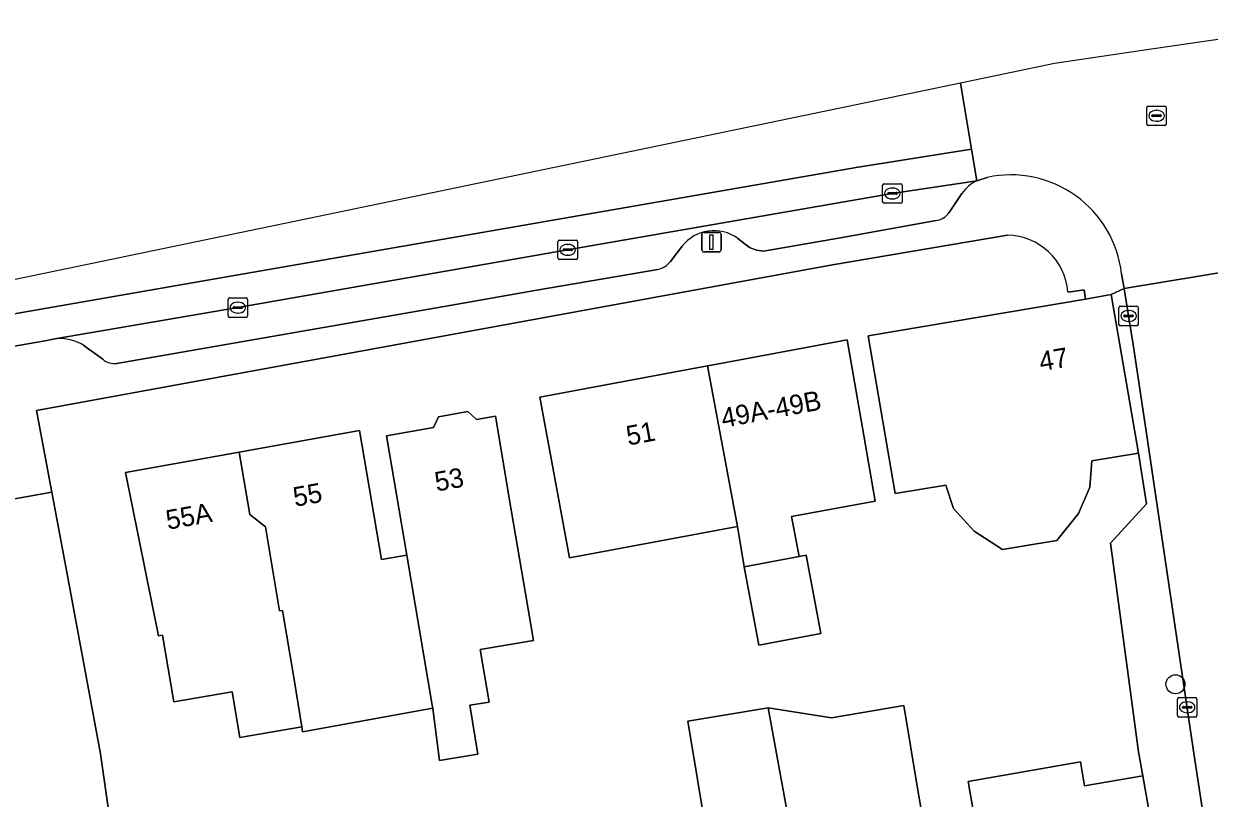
# Model space of a CAD drawing. Extents: x 159053 to 160042, y 380449 to 381423.
# Drawn here: x 159418.7 to 159479.7, y 381270.9 to 381310.7 of the extents above; entities that cross this region are included whole.
import ezdxf

# ---------------------------------------------------------------- set-up
doc = ezdxf.new("R2010")
doc.units = 0
for name, color, linetype in [('IMGEO_Boom', 7, 'Continuous'), ('IMGEO_Erf', 7, 'Continuous'), ('IMGEO_Kolk', 7, 'Continuous'), ('IMGEO_Lichtmast', 7, 'Continuous'), ('IMGEO_Muur', 7, 'Continuous'), ('IMGEO_Pand', 7, 'Continuous'), ('IMGEO_Pand_nummerreeks', 7, 'Continuous'), ('IMGEO_Parkeervlak_open', 7, 'Continuous'), ('IMGEO_Rijbaan_lokaal_gesloten', 7, 'Continuous'), ('IMGEO_Rijbaan_lokaal_open', 7, 'Continuous'), ('IMGEO_Rioolput', 7, 'Continuous'), ('IMGEO_Voetpad_open', 7, 'Continuous')]:
    doc.layers.add(name, color=color, linetype=linetype)

msp = doc.modelspace()

# ---------------------------------------------------------------- linework, layer by layer
at = {"layer": 'IMGEO_Boom'}
msp.add_circle((159477.992, 381276.75), 0.489, dxfattribs=at)
at = {"layer": 'IMGEO_Erf'}
for points in [[(159469.349, 381299.846), (159460.346, 381298.323), (159419.4, 381290.827), (159420.183, 381286.629), (159421.036, 381282.058), (159422.695, 381273.165), (159423.374, 381268.38)], [(159468.12, 381267.188), (159467.326, 381271.758), (159473.107, 381272.762), (159473.321, 381271.528), (159476.317, 381272.048), (159476.1, 381273.282), (159474.65, 381284.007), (159476.495, 381286.027), (159476.092, 381288.641), (159473.697, 381288.246), (159473.595, 381286.891), (159473.002, 381285.527), (159471.889, 381284.15), (159470.027, 381283.842), (159469.093, 381283.687), (159467.645, 381284.625), (159466.574, 381285.787), (159466.173, 381286.994), (159463.569, 381286.561), (159462.18, 381294.669), (159467.982, 381295.653), (159473.357, 381296.565), (159473.298, 381297.033), (159472.465, 381296.922)], [(159453.895, 381268.86), (159452.908, 381274.851), (159457.03, 381275.544), (159460.304, 381275.025), (159464.012, 381275.652), (159464.746, 381271.31), (159465.519, 381266.734)]]:
    msp.add_lwpolyline(points, dxfattribs=at)
for points in [[(159446.824, 381283.253), (159446.203, 381286.599), (159445.29, 381291.514), (159453.917, 381293.124), (159454.584, 381293.248), (159461.097, 381294.463), (159461.959, 381289.538), (159462.547, 381286.176), (159458.247, 381285.377), (159458.63, 381283.317), (159458.997, 381283.385), (159459.747, 381279.354), (159456.559, 381278.762), (159455.81, 381282.793), (159455.454, 381284.858)], [(159433.081, 381274.305), (159433.047, 381274.557), (159429.862, 381274.015), (159429.462, 381276.361), (159426.465, 381275.85), (159425.883, 381279.269), (159425.675, 381279.234), (159423.976, 381287.635), (159429.827, 381288.692), (159436.02, 381289.811), (159437.148, 381283.166), (159438.133, 381283.333), (159438.451, 381283.387), (159437.41, 381289.524), (159439.824, 381289.963), (159440.078, 381290.506), (159441.592, 381290.781), (159442.027, 381290.363), (159443.002, 381290.54), (159443.839, 381285.611), (159444.551, 381281.414), (159444.96, 381279.005), (159442.219, 381278.54), (159442.678, 381275.837), (159441.682, 381275.668), (159442.108, 381273.162), (159440.123, 381272.826), (159439.816, 381275.233), (159439.779, 381275.521)]]:
    msp.add_lwpolyline(points, close=True, dxfattribs=at)
msp.add_arc((159469.29, 381296.661), 3.185, 4.69735, 88.94407, dxfattribs=at)
at = {"layer": 'IMGEO_Kolk'}
for p, q in [((159462.928, 381301.568), (159462.928, 381302.42)), ((159463.003, 381302.494), (159463.855, 381302.494)), ((159463.929, 381302.42), (159463.929, 381301.568)), ((159463.187, 381301.988), (159463.187, 381302)), ((159463.625, 381301.951), (159463.227, 381301.951)), ((159463.23, 381302.037), (159463.628, 381302.037)), ((159463.416, 381302.274), (159463.441, 381302.274)), ((159463.671, 381302), (159463.671, 381301.988)), ((159463.855, 381301.494), (159463.003, 381301.494)), ((159463.439, 381301.714), (159463.414, 381301.714)), ((159446.225, 381298.669), (159446.225, 381299.521)), ((159446.3, 381299.595), (159447.152, 381299.595)), ((159446.713, 381299.375), (159446.738, 381299.375)), ((159447.226, 381299.521), (159447.226, 381298.669)), ((159446.484, 381299.089), (159446.484, 381299.101)), ((159446.922, 381299.052), (159446.524, 381299.052)), ((159446.527, 381299.138), (159446.925, 381299.138)), ((159446.736, 381298.815), (159446.711, 381298.815)), ((159446.968, 381299.101), (159446.968, 381299.089)), ((159447.152, 381298.595), (159446.3, 381298.595)), ((159429.25, 381295.696), (159429.25, 381296.548)), ((159429.325, 381296.622), (159430.177, 381296.622)), ((159429.738, 381296.402), (159429.763, 381296.402)), ((159430.251, 381296.548), (159430.251, 381295.696)), ((159429.509, 381296.116), (159429.509, 381296.128)), ((159429.947, 381296.079), (159429.549, 381296.079)), ((159429.552, 381296.165), (159429.95, 381296.165)), ((159429.761, 381295.842), (159429.736, 381295.842)), ((159429.993, 381296.128), (159429.993, 381296.116)), ((159475.082, 381295.268), (159475.082, 381296.12)), ((159475.157, 381296.194), (159476.009, 381296.194)), ((159475.341, 381295.688), (159475.341, 381295.7)), ((159475.384, 381295.737), (159475.782, 381295.737)), ((159475.57, 381295.974), (159475.595, 381295.974)), ((159475.825, 381295.7), (159475.825, 381295.688)), ((159476.083, 381296.12), (159476.083, 381295.268)), ((159430.177, 381295.622), (159429.325, 381295.622)), ((159476.009, 381295.194), (159475.157, 381295.194)), ((159475.779, 381295.651), (159475.381, 381295.651)), ((159475.593, 381295.414), (159475.568, 381295.414)), ((159478.094, 381275.14), (159478.094, 381275.992)), ((159478.169, 381276.066), (159479.021, 381276.066)), ((159478.353, 381275.56), (159478.353, 381275.572)), ((159478.396, 381275.609), (159478.794, 381275.609)), ((159478.582, 381275.846), (159478.607, 381275.846)), ((159478.837, 381275.572), (159478.837, 381275.56)), ((159479.095, 381275.992), (159479.095, 381275.14)), ((159479.021, 381275.066), (159478.169, 381275.066)), ((159478.791, 381275.523), (159478.393, 381275.523)), ((159478.605, 381275.286), (159478.58, 381275.286))]:
    msp.add_line(p, q, dxfattribs=at)
for points in [[(159462.928, 381301.568), (159462.928, 381302.42)], [(159463.003, 381302.494), (159463.855, 381302.494)], [(159463.929, 381302.42), (159463.929, 381301.568)], [(159463.855, 381301.494), (159463.003, 381301.494)], [(159446.225, 381298.669), (159446.225, 381299.521)], [(159446.3, 381299.595), (159447.152, 381299.595)], [(159447.226, 381299.521), (159447.226, 381298.669)], [(159447.152, 381298.595), (159446.3, 381298.595)], [(159429.25, 381295.696), (159429.25, 381296.548)], [(159429.325, 381296.622), (159430.177, 381296.622)], [(159430.251, 381296.548), (159430.251, 381295.696)], [(159475.082, 381295.268), (159475.082, 381296.12)], [(159475.157, 381296.194), (159476.009, 381296.194)], [(159476.083, 381296.12), (159476.083, 381295.268)], [(159430.177, 381295.622), (159429.325, 381295.622)], [(159476.009, 381295.194), (159475.157, 381295.194)], [(159478.094, 381275.14), (159478.094, 381275.992)], [(159478.169, 381276.066), (159479.021, 381276.066)], [(159479.095, 381275.992), (159479.095, 381275.14)], [(159479.021, 381275.066), (159478.169, 381275.066)]]:
    msp.add_lwpolyline(points, dxfattribs=at)
for centre, radius, start, end in [((159463.005, 381302.418), 0.0765, 91.55205, 178.44795), ((159463.005, 381302.418), 0.0765, 91.55205, 178.44795), ((159463.853, 381302.418), 0.0765, 1.55205, 88.44795), ((159463.853, 381302.418), 0.0765, 1.55205, 88.44795), ((159463.227, 381301.997), 0.0403, 85.87752, 175.75265), ((159463.224, 381301.987), 0.0366, 178.93798, 274.71019), ((159463.628, 381301.994), 0.043, 264.86636, 352.45326), ((159463.632, 381301.999), 0.0386, 1.73085, 96.63898), ((159463.005, 381301.57), 0.0765, 181.55205, 268.44795), ((159463.005, 381301.57), 0.0765, 181.55205, 268.44795), ((159463.853, 381301.57), 0.0765, 271.55205, 358.44795), ((159463.853, 381301.57), 0.0765, 271.55205, 358.44795), ((159446.302, 381299.519), 0.0765, 91.55205, 178.44795), ((159446.302, 381299.519), 0.0765, 91.55205, 178.44795), ((159447.15, 381299.519), 0.0765, 1.55205, 88.44795), ((159447.15, 381299.519), 0.0765, 1.55205, 88.44795), ((159446.524, 381299.098), 0.0403, 85.87752, 175.75265), ((159446.521, 381299.088), 0.0366, 178.93798, 274.71019), ((159446.925, 381299.095), 0.043, 264.86636, 352.45326), ((159446.929, 381299.1), 0.0386, 1.73085, 96.63898), ((159446.302, 381298.671), 0.0765, 181.55205, 268.44795), ((159446.302, 381298.671), 0.0765, 181.55205, 268.44795), ((159447.15, 381298.671), 0.0765, 271.55205, 358.44795), ((159447.15, 381298.671), 0.0765, 271.55205, 358.44795), ((159429.327, 381296.546), 0.0765, 91.55205, 178.44795), ((159429.327, 381296.546), 0.0765, 91.55205, 178.44795), ((159430.175, 381296.546), 0.0765, 1.55205, 88.44795), ((159430.175, 381296.546), 0.0765, 1.55205, 88.44795), ((159429.327, 381295.698), 0.0765, 181.55205, 268.44795), ((159429.327, 381295.698), 0.0765, 181.55205, 268.44795), ((159429.549, 381296.125), 0.0403, 85.87752, 175.75265), ((159429.546, 381296.115), 0.0366, 178.93798, 274.71019), ((159429.95, 381296.122), 0.043, 264.86636, 352.45326), ((159429.954, 381296.127), 0.0386, 1.73085, 96.63898), ((159430.175, 381295.698), 0.0765, 271.55205, 358.44795), ((159430.175, 381295.698), 0.0765, 271.55205, 358.44795), ((159475.159, 381296.118), 0.0765, 91.55205, 178.44795), ((159475.159, 381296.118), 0.0765, 91.55205, 178.44795), ((159475.381, 381295.697), 0.0403, 85.87752, 175.75265), ((159475.378, 381295.687), 0.0366, 178.93798, 274.71019), ((159475.782, 381295.694), 0.043, 264.86636, 352.45326), ((159475.786, 381295.699), 0.0386, 1.73085, 96.63898), ((159476.007, 381296.118), 0.0765, 1.55205, 88.44795), ((159476.007, 381296.118), 0.0765, 1.55205, 88.44795), ((159475.159, 381295.27), 0.0765, 181.55205, 268.44795), ((159475.159, 381295.27), 0.0765, 181.55205, 268.44795), ((159476.007, 381295.27), 0.0765, 271.55205, 358.44795), ((159476.007, 381295.27), 0.0765, 271.55205, 358.44795), ((159478.171, 381275.99), 0.0765, 91.55205, 178.44795), ((159478.171, 381275.99), 0.0765, 91.55205, 178.44795), ((159478.393, 381275.569), 0.0403, 85.87752, 175.75265), ((159478.39, 381275.559), 0.0366, 178.93798, 274.71019), ((159478.794, 381275.566), 0.043, 264.86636, 352.45326), ((159478.798, 381275.571), 0.0386, 1.73085, 96.63898), ((159479.019, 381275.99), 0.0765, 1.55205, 88.44795), ((159479.019, 381275.99), 0.0765, 1.55205, 88.44795), ((159478.171, 381275.142), 0.0765, 181.55205, 268.44795), ((159478.171, 381275.142), 0.0765, 181.55205, 268.44795), ((159479.019, 381275.142), 0.0765, 271.55205, 358.44795), ((159479.019, 381275.142), 0.0765, 271.55205, 358.44795)]:
    msp.add_arc(centre, radius, start, end, dxfattribs=at)
for centre, major_axis, ratio, start_param, end_param in [((159463.415, 381301.994), (-0.387, 0.002), 0.722429, 4.712389, 7.853982), ((159463.44, 381301.994), (-0.39, 0.002), 0.717154, 1.570796, 4.712389), ((159446.712, 381299.095), (-0.387, 0.002), 0.722429, 4.712389, 7.853982), ((159446.737, 381299.095), (-0.39, 0.002), 0.717154, 1.570796, 4.712389), ((159429.737, 381296.122), (-0.387, 0.002), 0.722429, 4.712389, 7.853982), ((159429.762, 381296.122), (-0.39, 0.002), 0.717154, 1.570796, 4.712389), ((159475.569, 381295.694), (-0.387, 0.002), 0.722429, 4.712389, 7.853982), ((159475.594, 381295.694), (-0.39, 0.002), 0.717154, 1.570796, 4.712389), ((159478.581, 381275.566), (-0.387, 0.002), 0.722429, 4.712389, 7.853982), ((159478.606, 381275.566), (-0.39, 0.002), 0.717154, 1.570796, 4.712389)]:
    msp.add_ellipse(centre, major_axis=major_axis, ratio=ratio, start_param=start_param, end_param=end_param, dxfattribs=at)
at = {"layer": 'IMGEO_Lichtmast'}
for p, q in [((159453.723, 381299.992), (159454.513, 381299.992)), ((159454.513, 381299.992), (159453.723, 381299.992)), ((159453.623, 381299.092), (159453.623, 381299.892)), ((159453.623, 381299.892), (159453.623, 381299.092)), ((159454.613, 381299.892), (159454.613, 381299.092)), ((159454.613, 381299.092), (159454.613, 381299.892)), ((159454.513, 381298.992), (159453.723, 381298.992)), ((159453.723, 381298.992), (159454.513, 381298.992))]:
    msp.add_line(p, q, dxfattribs=at)
msp.add_lwpolyline([(159454.043, 381299.867), (159454.193, 381299.867), (159454.193, 381299.117), (159454.043, 381299.117), (159454.043, 381299.867)], dxfattribs=at)
for centre, start, end in [((159453.723, 381299.892), 90, 180), ((159453.723, 381299.892), 90, 180), ((159454.513, 381299.892), 0, 90), ((159454.513, 381299.892), 360, 90), ((159453.723, 381299.092), 180, 270), ((159453.723, 381299.092), 180, 270), ((159454.513, 381299.092), 270, 0), ((159454.513, 381299.092), 270, 0)]:
    msp.add_arc(centre, 0.1, start, end, dxfattribs=at)
at = {"layer": 'IMGEO_Muur'}
for points in [[(159476.092, 381288.641), (159476.495, 381286.027), (159474.65, 381284.007), (159476.1, 381273.282)], [(159421.036, 381282.058), (159422.695, 381273.165), (159423.374, 381268.38)]]:
    msp.add_lwpolyline(points, dxfattribs=at)
at = {"layer": 'IMGEO_Pand'}
for points in [[(159476.092, 381288.641), (159474.689, 381296.791), (159473.357, 381296.565), (159467.982, 381295.653), (159462.18, 381294.669), (159463.569, 381286.561), (159466.173, 381286.994), (159466.574, 381285.787), (159467.645, 381284.625), (159469.093, 381283.687), (159470.027, 381283.842), (159471.889, 381284.15), (159473.002, 381285.527), (159473.595, 381286.891), (159473.697, 381288.246)], [(159461.097, 381294.463), (159454.584, 381293.248), (159453.917, 381293.124), (159455.454, 381284.858), (159455.81, 381282.793), (159458.63, 381283.317), (159458.247, 381285.377), (159462.547, 381286.176), (159461.959, 381289.538)], [(159453.917, 381293.124), (159445.29, 381291.514), (159446.203, 381286.599), (159446.824, 381283.253), (159455.454, 381284.858)], [(159443.839, 381285.611), (159443.002, 381290.54), (159442.027, 381290.363), (159441.592, 381290.781), (159440.078, 381290.506), (159439.824, 381289.963), (159437.41, 381289.524), (159438.451, 381283.387), (159439.759, 381275.677), (159439.779, 381275.521), (159439.816, 381275.233), (159440.123, 381272.826), (159442.108, 381273.162), (159441.682, 381275.668), (159442.678, 381275.837), (159442.219, 381278.54), (159444.96, 381279.005), (159444.551, 381281.414)], [(159438.451, 381283.387), (159438.133, 381283.333), (159437.148, 381283.166), (159436.02, 381289.811), (159429.827, 381288.692), (159430.373, 381285.478), (159431.169, 381284.843), (159431.901, 381280.528), (159432.049, 381280.553), (159432.651, 381277.004), (159433.047, 381274.557), (159433.081, 381274.305), (159439.779, 381275.521), (159439.759, 381275.677)], [(159432.651, 381277.004), (159432.049, 381280.553), (159431.901, 381280.528), (159431.169, 381284.843), (159430.373, 381285.478), (159429.827, 381288.692), (159423.976, 381287.635), (159425.675, 381279.234), (159425.883, 381279.269), (159426.465, 381275.85), (159429.462, 381276.361), (159429.862, 381274.015), (159433.047, 381274.557)], [(159458.63, 381283.317), (159455.81, 381282.793), (159456.559, 381278.762), (159459.747, 381279.354), (159458.997, 381283.385)], [(159458.856, 381265.571), (159457.03, 381275.544), (159452.908, 381274.851), (159453.895, 381268.86), (159454.511, 381264.813)], [(159464.012, 381275.652), (159460.304, 381275.025), (159457.03, 381275.544), (159458.856, 381265.571), (159463.868, 381266.446), (159465.519, 381266.734), (159464.746, 381271.31)], [(159476.317, 381272.048), (159473.321, 381271.528), (159473.107, 381272.762), (159467.326, 381271.758), (159468.12, 381267.188), (159476.903, 381268.722)]]:
    msp.add_lwpolyline(points, close=True, dxfattribs=at)
at = {"layer": 'IMGEO_Parkeervlak_open'}
for points in [[(159467.778, 381302.646), (159463.425, 381301.996), (159446.722, 381299.097), (159429.747, 381296.124), (159420.34, 381294.51)], [(159466.352, 381301.009), (159467.007, 381301.996)], [(159455.48, 381299.677), (159456.086, 381299.22), (159456.434, 381299.086), (159456.798, 381299.032), (159460.766, 381299.719), (159465.683, 381300.602)], [(159452.012, 381298.501), (159452.61, 381299.277)], [(159423.527, 381293.249), (159441.061, 381296.301), (159445.026, 381297.004), (159451.358, 381298.091)], [(159421.855, 381294.157), (159422.806, 381293.464)]]:
    msp.add_lwpolyline(points, dxfattribs=at)
for centre, radius, start, end in [((159468.677, 381300.798), 2.055, 115.93301, 144.33285), ((159465.563, 381301.552), 0.958, 277.18387, 325.44634), ((159454.25, 381298.006), 2.075, 53.64849, 142.22024), ((159451.175, 381299.11), 1.035, 280.19728, 323.97085), ((159420.628, 381292.317), 2.212, 56.29254, 97.47528), ((159423.409, 381294.169), 0.927, 229.46008, 277.33108)]:
    msp.add_arc(centre, radius, start, end, dxfattribs=at)
at = {"layer": 'IMGEO_Rijbaan_lokaal_gesloten'}
for points in [[(159486.456, 381305.834), (159486.249, 381307.229), (159485.73, 381310.724), (159485.73, 381310.724), (159476.646, 381309.393), (159471.77, 381308.678), (159466.939, 381307.675)], [(159239.894, 381249.365), (159249.857, 381253.978), (159259.538, 381258.444), (159265.788, 381261.312), (159272.321, 381263.757), (159279.511, 381266.107), (159286.044, 381267.988), (159291.683, 381269.587), (159298.874, 381271.561), (159312.832, 381274.758), (159333.98, 381279.647), (159349.677, 381283.267), (159365.28, 381286.417), (159378.533, 381288.955), (159392.632, 381291.353), (159430.464, 381297.936), (159461.669, 381303.342), (159467.508, 381304.266), (159466.939, 381307.675), (159466.939, 381307.675), (159304.99, 381274.052), (159275.62, 381267.231), (159244.676, 381253.591), (159236.466, 381249.451)], [(159466.939, 381307.675), (159466.939, 381307.675), (159467.508, 381304.266), (159467.778, 381302.646), (159468.309, 381302.822)], [(159419.841, 381294.411), (159420.34, 381294.51), (159429.747, 381296.124), (159446.722, 381299.097), (159463.425, 381301.996), (159467.778, 381302.646), (159467.508, 381304.266), (159461.669, 381303.342), (159430.464, 381297.936), (159392.632, 381291.353), (159378.533, 381288.955), (159365.28, 381286.417), (159349.677, 381283.267), (159333.98, 381279.647), (159312.832, 381274.758), (159298.874, 381271.561), (159291.683, 381269.587), (159286.044, 381267.988), (159279.511, 381266.107), (159272.321, 381263.757), (159265.788, 381261.312), (159259.538, 381258.444), (159249.857, 381253.978), (159239.894, 381249.365)], [(159475.222, 381297.865), (159475.346, 381297.113), (159481.275, 381298.091)], [(159383.296, 381288.089), (159403.884, 381291.663), (159412.749, 381293.191), (159412.902, 381293.217), (159419.841, 381294.411)]]:
    msp.add_lwpolyline(points, dxfattribs=at)
msp.add_arc((159469.518, 381297.209), 5.742, 6.55888, 102.15592, dxfattribs=at)
at = {"layer": 'IMGEO_Rijbaan_lokaal_open'}
msp.add_lwpolyline([(159485.313, 381271.467), (159484.524, 381276.78), (159484.001, 381280.293), (159483.708, 381282.207), (159481.469, 381296.819), (159481.293, 381297.861), (159481.275, 381298.091), (159475.346, 381297.113), (159475.58, 381295.695), (159475.809, 381294.223), (159476.504, 381289.652), (159478.964, 381273.094), (159479.515, 381269.384), (159480.289, 381264.217), (159486.258, 381265.111), (159486.141, 381265.894)], close=True, dxfattribs=at)
msp.add_lwpolyline([(159414.752, 381212.087), (159419.735, 381211.721), (159419.878, 381213.584), (159420.227, 381218.12), (159421.333, 381233.86), (159422.114, 381243.845), (159422.596, 381250), (159422.804, 381252.654), (159423.247, 381260.54), (159423.394, 381264.883), (159423.374, 381268.38), (159422.695, 381273.165), (159421.036, 381282.058), (159420.183, 381286.629), (159415.481, 381285.794)], dxfattribs=at)
at = {"layer": 'IMGEO_Rioolput'}
for p, q in [((159476.521, 381305.565), (159476.521, 381306.417)), ((159476.596, 381306.491), (159477.448, 381306.491)), ((159476.823, 381306.034), (159477.221, 381306.034)), ((159477.009, 381306.271), (159477.034, 381306.271)), ((159477.522, 381306.417), (159477.522, 381305.565)), ((159477.448, 381305.491), (159476.596, 381305.491)), ((159476.78, 381305.985), (159476.78, 381305.997)), ((159477.218, 381305.948), (159476.82, 381305.948)), ((159477.032, 381305.711), (159477.007, 381305.711)), ((159477.264, 381305.997), (159477.264, 381305.985))]:
    msp.add_line(p, q, dxfattribs=at)
for points in [[(159476.521, 381305.565), (159476.521, 381306.417)], [(159476.596, 381306.491), (159477.448, 381306.491)], [(159477.522, 381306.417), (159477.522, 381305.565)], [(159477.448, 381305.491), (159476.596, 381305.491)]]:
    msp.add_lwpolyline(points, dxfattribs=at)
for centre, radius, start, end in [((159476.598, 381306.415), 0.0765, 91.55205, 178.44795), ((159476.598, 381306.415), 0.0765, 91.55205, 178.44795), ((159476.82, 381305.994), 0.0403, 85.87752, 175.75265), ((159477.225, 381305.996), 0.0386, 1.73085, 96.63898), ((159477.446, 381306.415), 0.0765, 1.55205, 88.44795), ((159477.446, 381306.415), 0.0765, 1.55205, 88.44795), ((159476.598, 381305.567), 0.0765, 181.55205, 268.44795), ((159476.598, 381305.567), 0.0765, 181.55205, 268.44795), ((159476.817, 381305.984), 0.0366, 178.93798, 274.71019), ((159477.221, 381305.991), 0.043, 264.86636, 352.45326), ((159477.446, 381305.567), 0.0765, 271.55205, 358.44795), ((159477.446, 381305.567), 0.0765, 271.55205, 358.44795)]:
    msp.add_arc(centre, radius, start, end, dxfattribs=at)
for centre, major_axis, ratio, start_param, end_param in [((159477.008, 381305.991), (-0.387, 0.002), 0.722429, 4.712389, 7.853982), ((159477.033, 381305.991), (-0.39, 0.002), 0.717154, 1.570796, 4.712389)]:
    msp.add_ellipse(centre, major_axis=major_axis, ratio=ratio, start_param=start_param, end_param=end_param, dxfattribs=at)
at = {"layer": 'IMGEO_Voetpad_open'}
for points in [[(159468.309, 381302.822), (159467.778, 381302.646)], [(159467.007, 381301.996), (159466.352, 381301.009)], [(159465.683, 381300.602), (159460.766, 381299.719), (159456.798, 381299.032), (159456.434, 381299.086), (159456.086, 381299.22), (159455.48, 381299.677)], [(159419.4, 381290.827), (159460.346, 381298.323), (159469.349, 381299.846)], [(159452.61, 381299.277), (159452.012, 381298.501)], [(159451.358, 381298.091), (159445.026, 381297.004), (159441.061, 381296.301), (159423.527, 381293.249)], [(159472.465, 381296.922), (159473.298, 381297.033), (159473.357, 381296.565), (159474.689, 381296.791), (159475.346, 381297.113), (159475.222, 381297.865)], [(159420.34, 381294.51), (159419.841, 381294.411), (159412.902, 381293.217), (159412.749, 381293.191)], [(159422.806, 381293.464), (159421.855, 381294.157)], [(159415.481, 381285.794), (159420.183, 381286.629), (159419.4, 381290.827)]]:
    msp.add_lwpolyline(points, dxfattribs=at)
msp.add_lwpolyline([(159478.964, 381273.094), (159476.504, 381289.652), (159475.809, 381294.223), (159475.58, 381295.695), (159475.346, 381297.113), (159474.689, 381296.791), (159476.092, 381288.641), (159476.495, 381286.027), (159474.65, 381284.007), (159476.1, 381273.282), (159476.317, 381272.048), (159476.903, 381268.722), (159477.138, 381267.167), (159479.731, 381250), (159479.909, 381248.818), (159482.532, 381249.232), (159482.417, 381250), (159480.703, 381261.448), (159480.289, 381264.217), (159479.515, 381269.384)], close=True, dxfattribs=at)
for centre, radius, start, end in [((159468.677, 381300.798), 2.055, 115.93301, 144.33285), ((159469.518, 381297.209), 5.742, 6.55888, 102.15592), ((159465.563, 381301.552), 0.958, 277.18387, 325.44634), ((159454.25, 381298.006), 2.075, 53.64849, 142.22024), ((159469.29, 381296.661), 3.185, 4.69735, 88.94407), ((159451.175, 381299.11), 1.035, 280.19728, 323.97085), ((159420.628, 381292.317), 2.212, 56.29254, 97.47528), ((159423.409, 381294.169), 0.927, 229.46008, 277.33108)]:
    msp.add_arc(centre, radius, start, end, dxfattribs=at)

# ---------------------------------------------------------------- texts
at = {"layer": 'IMGEO_Pand_nummerreeks'}
for s, rotation, p in [('47', 9.62788, (159471.069, 381292.85)), ('49A-49B', 10.56534, (159454.72, 381289.937)), ('51', 10.56534, (159449.837, 381289.026)), ('53', 10.30178, (159439.98, 381286.658)), ('55', 10.23876, (159432.693, 381285.877)), ('55A', 10.2412, (159426.15, 381284.695))]:
    msp.add_text(s, height=1, rotation=rotation, dxfattribs=at).set_placement(p)

doc.saveas('drawing.dxf')
